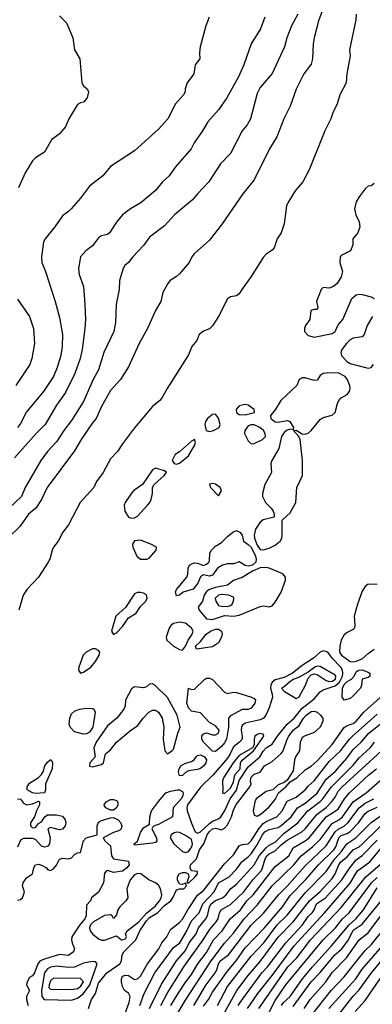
# Model space of a CAD drawing. Header units: metres. Extents: x -46681 to -43747, y -240911 to -237677.
# Tile 933 of 1056: x -44981 to -44922, y -238457 to -238292. Entities that reach past the tile are written whole.
import ezdxf

# ---------------------------------------------------------------- set-up
doc = ezdxf.new("R2010")
doc.units = ezdxf.units.M
doc.layers.add('CONTOUR_INDEX', color=1, linetype='Continuous')
doc.layers.add('CONTOUR_INTER', color=3, linetype='Continuous')

msp = doc.modelspace()

# ---------------------------------------------------------------- linework, layer by layer
at = {"layer": 'CONTOUR_INDEX'}
for points, elevation in [([(-44949.61, -238292.02), (-44950.16, -238293.52), (-44951.11, -238297.02), (-44951.25, -238298.02), (-44951.18, -238299.02), (-44951.95, -238300.02), (-44952.2, -238301.52), (-44953.28, -238303.02), (-44953.61, -238304.02), (-44953.65, -238304.52), (-44953.89, -238305.02), (-44955.22, -238306.52), (-44956.53, -238309.02), (-44958.1, -238310.75), (-44962.1, -238314.33), (-44966.1, -238316.98), (-44967.37, -238318.52), (-44969.6, -238320.26), (-44971.1, -238322.25), (-44972.66, -238324.02), (-44973.1, -238324.48), (-44974.1, -238325.2), (-44975.37, -238327.02), (-44976.98, -238329.02), (-44977.25, -238329.52), (-44977.57, -238332.02), (-44977.56, -238333.02), (-44976.95, -238334.52), (-44975.31, -238339.52), (-44974.6, -238342.19), (-44974.09, -238345.02), (-44974.15, -238347.02), (-44974.36, -238348.52), (-44974.97, -238350.52), (-44975.6, -238352.02), (-44977.27, -238354.52), (-44980.1, -238357.92), (-44981.1, -238359.89), (-44981.6, -238360.51)], 60), ([(-44922.1, -238319.83), (-44922.6, -238320.18), (-44923.1, -238320.28), (-44923.6, -238320.7), (-44924.6, -238322.02), (-44925.1, -238322.88), (-44925.38, -238324.02), (-44925.17, -238325.02), (-44924.6, -238326.2), (-44924.5, -238327.02), (-44924.85, -238328.02), (-44925.66, -238329.02), (-44925.65, -238330.02), (-44926.04, -238331.02), (-44927.6, -238331.8), (-44927.8, -238332.02), (-44927.83, -238333.02), (-44927.4, -238334.52), (-44927.6, -238335.38), (-44928.3, -238336.52), (-44928.9, -238337.02), (-44929.6, -238337.25), (-44930.6, -238337.18), (-44930.95, -238337.52), (-44931.72, -238339.52), (-44931.52, -238340.52), (-44931.6, -238340.86), (-44932.1, -238340.82), (-44932.67, -238341.02), (-44932.83, -238342.52), (-44933.58, -238343.52), (-44933.75, -238344.02), (-44933.71, -238344.52), (-44933.1, -238345.17), (-44932.1, -238345.48), (-44929.1, -238344.84), (-44928.6, -238344.49), (-44928.1, -238343.38), (-44927.33, -238342.52), (-44925.83, -238339.02), (-44925.1, -238338.41), (-44924.6, -238338.28), (-44924.1, -238338.32), (-44922.6, -238338.72), (-44922.09, -238339.02)], 55), ([(-44922.4, -238342.02), (-44923.28, -238343.52), (-44923.76, -238345.02), (-44924.1, -238345.4), (-44925.6, -238345.62), (-44926.1, -238345.92), (-44926.73, -238346.52), (-44927.5, -238347.52), (-44927.68, -238348.02), (-44927.57, -238348.52), (-44926.68, -238349.52), (-44926.1, -238349.87), (-44923.57, -238350.52), (-44923.1, -238350.61), (-44922.6, -238350.53), (-44922.23, -238350.02)], 55), ([(-44930.1, -238351.48), (-44930.6, -238351.53), (-44931.1, -238351.84), (-44931.6, -238352.63), (-44932.1, -238352.68), (-44933.6, -238352.22), (-44934.1, -238352.24), (-44934.6, -238352.51), (-44934.99, -238353.52), (-44937.66, -238356.02), (-44938.6, -238357.57), (-44939.43, -238358.52), (-44939.35, -238359.02), (-44938.6, -238359.56), (-44938.1, -238359.62), (-44936.6, -238359.34), (-44936.16, -238359.52), (-44935.58, -238360.52), (-44935.6, -238360.94), (-44936.1, -238360.8), (-44936.6, -238360.96), (-44937.1, -238361.35), (-44937.56, -238362.02), (-44938, -238364.02), (-44939.16, -238366.02), (-44939.32, -238366.52), (-44939.24, -238368.02), (-44940.32, -238370.02), (-44940.73, -238371.52), (-44940.75, -238372.02), (-44940.26, -238373.02), (-44939.27, -238374.02), (-44938.96, -238374.52), (-44938.77, -238375.02), (-44938.77, -238375.52), (-44940.6, -238375.94), (-44941.1, -238376.31), (-44941.91, -238377.52), (-44942.15, -238378.52), (-44942.07, -238379.02), (-44941.6, -238380.18), (-44941.1, -238380.87), (-44940.6, -238380.97), (-44939.6, -238380.65), (-44938.6, -238380.18), (-44937.81, -238379.52), (-44937.52, -238379.02), (-44937.43, -238378.52), (-44937.48, -238376.02), (-44936.1, -238374.78), (-44935.17, -238373.02), (-44934.99, -238370.52), (-44934.06, -238368.52), (-44934.04, -238366.02), (-44934.43, -238362.52), (-44934.68, -238362.02), (-44935.56, -238361.02), (-44935.1, -238360.99), (-44934.1, -238361.57), (-44933.6, -238361.65), (-44933.1, -238361.46), (-44932.6, -238361.02), (-44931.1, -238359.19), (-44930.6, -238358.88), (-44929.1, -238358.48), (-44928.6, -238358.02), (-44928.23, -238356.52), (-44927.99, -238356.02), (-44927.6, -238355.57), (-44926.6, -238355.02), (-44926.24, -238354.52), (-44926.13, -238354.02), (-44926.19, -238353.52), (-44926.6, -238352.46), (-44926.95, -238352.02), (-44928.1, -238351.39), (-44930.1, -238351.48)], 55), ([(-44944.6, -238356.93), (-44945.12, -238357.52), (-44945.08, -238358.02), (-44944.6, -238358.37), (-44943.6, -238358.39), (-44942.07, -238358.02), (-44942.15, -238357.52), (-44943.1, -238356.8), (-44943.6, -238356.69), (-44944.6, -238356.93)], 55), ([(-44949.1, -238358.36), (-44949.92, -238359.02), (-44950.23, -238359.52), (-44950.33, -238360.02), (-44950.12, -238361.02), (-44949.6, -238361.2), (-44948.89, -238361.02), (-44947.98, -238360.52), (-44947.77, -238360.02), (-44948.1, -238358.95), (-44948.43, -238358.52), (-44948.6, -238358.32), (-44949.1, -238358.36)], 55), ([(-44943.1, -238360.23), (-44943.68, -238361.02), (-44943.76, -238361.52), (-44943.1, -238362.76), (-44942.6, -238363.25), (-44942.1, -238363.22), (-44940.72, -238362.52), (-44940.26, -238362.02), (-44940.28, -238361.52), (-44940.58, -238361.02), (-44941.2, -238360.52), (-44942.1, -238360.11), (-44942.6, -238360.06), (-44943.1, -238360.23)], 55), ([(-44952.6, -238362.83), (-44954.6, -238364.6), (-44955.32, -238365.02), (-44955.79, -238366.02), (-44955.48, -238366.52), (-44955.1, -238366.66), (-44954.6, -238366.51), (-44953.1, -238365.26), (-44952.05, -238363.52), (-44951.91, -238363.02), (-44952.1, -238362.55), (-44952.6, -238362.83)], 55), ([(-44958.6, -238367.32), (-44959.1, -238367.61), (-44960.77, -238370.02), (-44962.18, -238371.02), (-44962.6, -238371.47), (-44963.62, -238373.02), (-44963.79, -238373.52), (-44963.7, -238374.52), (-44963.08, -238375.52), (-44962.6, -238375.66), (-44962.1, -238375.63), (-44961.6, -238375.31), (-44959.93, -238373.52), (-44959.53, -238373.02), (-44959.32, -238372.52), (-44959.07, -238371.52), (-44959.06, -238370.52), (-44958.83, -238370.02), (-44957.13, -238368.52), (-44956.73, -238368.02), (-44957.1, -238367.75), (-44958.6, -238367.32)], 55), ([(-44949.6, -238370), (-44949.41, -238370.52), (-44948.1, -238371.95), (-44947.6, -238371.1), (-44947.77, -238370.52), (-44948.6, -238369.98), (-44949.1, -238369.9), (-44949.6, -238370)], 55), ([(-44962.1, -238379.47), (-44962.4, -238380.02), (-44962.35, -238380.52), (-44961.72, -238382.02), (-44961.1, -238382.5), (-44959.96, -238382.52), (-44959.6, -238382.31), (-44958.48, -238381.02), (-44958.42, -238380.52), (-44959.37, -238380.02), (-44961.1, -238379.35), (-44962.1, -238379.47)], 55), ([(-44941.1, -238383.93), (-44942.42, -238384.52), (-44944.1, -238385.58), (-44945.6, -238386.05), (-44946.6, -238386.87), (-44948.6, -238387.23), (-44949.6, -238387.56), (-44950.1, -238387.9), (-44950.47, -238388.52), (-44950.76, -238389.52), (-44951.47, -238390.52), (-44951.31, -238391.02), (-44950.1, -238392.47), (-44949.1, -238392.59), (-44947.1, -238391.92), (-44945.6, -238392), (-44944.6, -238391.87), (-44941.1, -238390.41), (-44940.6, -238390.31), (-44939.6, -238390.45), (-44939.1, -238390.28), (-44938.6, -238389.69), (-44937.61, -238388.02), (-44936.88, -238386.02), (-44936.92, -238385.52), (-44937.31, -238385.02), (-44937.6, -238384.85), (-44939.6, -238384.02), (-44940.1, -238383.9), (-44941.1, -238383.93)], 55), ([(-44921.6, -238386.72), (-44923.1, -238386.69), (-44923.6, -238387.07), (-44924.1, -238387.86), (-44924.9, -238390.02), (-44925.44, -238392.02), (-44925.34, -238393.52), (-44925.42, -238394.02), (-44925.6, -238394.26), (-44926.6, -238394.76), (-44927.1, -238395.16), (-44927.59, -238396.02), (-44927.85, -238397.02), (-44927.89, -238398.02), (-44927.57, -238398.52), (-44926.1, -238399.59), (-44925.6, -238399.66), (-44925.1, -238399.55), (-44924.1, -238399.15), (-44923.1, -238398.24), (-44922.1, -238397.53)], 55), ([(-44962.1, -238388.28), (-44963.6, -238390.58), (-44965.19, -238392.02), (-44965.92, -238394.52), (-44965.6, -238395.06), (-44965.1, -238394.78), (-44964.1, -238393.77), (-44963.1, -238392.27), (-44961.79, -238391.52), (-44961.1, -238390.42), (-44960.18, -238389.52), (-44959.97, -238389.02), (-44960.1, -238388.45), (-44960.6, -238388.16), (-44961.1, -238388.06), (-44961.6, -238388.05), (-44962.1, -238388.28)], 55), ([(-44955.6, -238393.24), (-44955.98, -238393.52), (-44956.28, -238394.02), (-44956.79, -238395.52), (-44956.68, -238396.02), (-44955.59, -238397.02), (-44954.6, -238397.59), (-44954.1, -238397.67), (-44953.6, -238397.05), (-44953.14, -238396.02), (-44952.44, -238395.02), (-44952.32, -238394.52), (-44952.57, -238394.02), (-44953.6, -238393.2), (-44954.6, -238393.02), (-44955.6, -238393.24)], 55), ([(-44969.1, -238397.46), (-44970.13, -238398.02), (-44970.66, -238398.52), (-44971.37, -238400.52), (-44971.42, -238401.02), (-44971.1, -238401.51), (-44970.6, -238401.39), (-44969.36, -238400.52), (-44968.6, -238399.58), (-44967.97, -238398.52), (-44967.89, -238398.02), (-44968.1, -238397.73), (-44968.6, -238397.45), (-44969.1, -238397.46)], 55), ([(-44931.1, -238398.02), (-44932.24, -238399.02), (-44934.1, -238400.24), (-44935.72, -238401.52), (-44937.1, -238402.24), (-44938.6, -238402.62), (-44939.12, -238403.02), (-44939.37, -238403.52), (-44939.39, -238404.02), (-44939.1, -238405.02), (-44939.09, -238405.52), (-44939.6, -238407.3), (-44940.18, -238408.52), (-44940.57, -238409.02), (-44941.1, -238409.31), (-44943.6, -238409.86), (-44944.1, -238410.25), (-44944.25, -238410.52), (-44944.29, -238411.02), (-44944.1, -238412.02), (-44944.14, -238412.52), (-44944.56, -238413.02), (-44945.6, -238413.85), (-44946.12, -238415.02), (-44946.6, -238415.73), (-44948.99, -238418.52), (-44951.1, -238420.58), (-44953.26, -238423.52), (-44953.37, -238424.02), (-44953.32, -238424.52), (-44952.6, -238426.58), (-44951.95, -238428.02), (-44951.6, -238428.23), (-44951.1, -238428.03), (-44949.6, -238426.6), (-44949.1, -238426.25), (-44948.1, -238425.86), (-44947.71, -238425.52), (-44947.1, -238424.55), (-44946.13, -238422.52), (-44945.1, -238421.07), (-44944.6, -238419.44), (-44943.1, -238417.17), (-44941.19, -238415.52), (-44940.6, -238414.55), (-44940.1, -238413.99), (-44939.1, -238413.38), (-44938.25, -238412.02), (-44936.65, -238410.02), (-44935.43, -238409.02), (-44934.1, -238407.38), (-44932.1, -238405.83), (-44931.1, -238404.65), (-44930.6, -238404.33), (-44928.6, -238403.67), (-44927.88, -238403.02), (-44927.37, -238402.02), (-44927.33, -238401.52), (-44927.41, -238401.02), (-44927.69, -238400.52), (-44929.14, -238399.02), (-44929.82, -238398.02), (-44930.6, -238397.79), (-44931.1, -238398.02)], 55), ([(-44959.6, -238403.39), (-44960.1, -238403.84), (-44960.6, -238404), (-44962.1, -238403.79), (-44962.6, -238404.13), (-44963.56, -238406.02), (-44963.65, -238407.02), (-44963.88, -238407.52), (-44965.04, -238409.02), (-44966.6, -238410.32), (-44968.47, -238413.02), (-44968.86, -238414.02), (-44968.66, -238415.52), (-44969.51, -238416.52), (-44969.6, -238417.08), (-44969.1, -238417.15), (-44967.6, -238416.8), (-44967.26, -238416.52), (-44966.9, -238415.02), (-44966.1, -238414.34), (-44965.1, -238413.02), (-44962.7, -238411.02), (-44961.6, -238410.34), (-44960.63, -238409.02), (-44959.69, -238408.02), (-44959.1, -238407.7), (-44958.6, -238407.73), (-44958.1, -238408.04), (-44957.49, -238409.02), (-44957.17, -238410.52), (-44957.31, -238412.52), (-44957.03, -238414.52), (-44956.6, -238415), (-44955.84, -238414.52), (-44955.6, -238414.19), (-44954.85, -238411.52), (-44954.45, -238410.52), (-44954.96, -238408.52), (-44956.6, -238405.6), (-44958.6, -238403.66), (-44959.1, -238403.33), (-44959.6, -238403.39)], 55), ([(-44957.7, -238457.02), (-44956.65, -238455.02), (-44953.84, -238450.52), (-44950.61, -238446.02), (-44949.6, -238444.37), (-44948.44, -238443.02), (-44948.15, -238442.52), (-44947.92, -238441.52), (-44947.61, -238441.02), (-44946.1, -238440.13), (-44943.85, -238438.02), (-44942.36, -238436.02), (-44940.96, -238434.52), (-44940.71, -238434.02), (-44940.31, -238432.52), (-44940.01, -238432.02), (-44939.6, -238431.67), (-44938.6, -238431.2), (-44937.6, -238430.17), (-44936.6, -238429.38), (-44934.2, -238428.02), (-44933.61, -238427.52), (-44931.6, -238425.06), (-44930.1, -238423.94), (-44929.1, -238422.9), (-44928.6, -238422.25), (-44928.1, -238421.25), (-44927.47, -238420.52), (-44920.91, -238414.52)], 60), ([(-44948.23, -238457.02), (-44946.6, -238453.8), (-44942.6, -238448.75), (-44940.54, -238446.52), (-44938.28, -238443.52), (-44936.6, -238441.9), (-44933.6, -238438.19), (-44930.1, -238434.63), (-44928.69, -238432.52), (-44927.6, -238431.37), (-44926.65, -238430.02), (-44925.16, -238429.02), (-44922.6, -238426.45), (-44921.1, -238425.41)], 65), ([(-44955.6, -238428.26), (-44955.94, -238428.52), (-44956.11, -238429.02), (-44955.54, -238430.02), (-44954.1, -238431.3), (-44953.6, -238431.45), (-44953.1, -238431.29), (-44952.5, -238430.52), (-44952.39, -238430.02), (-44952.6, -238429.31), (-44953.6, -238428.6), (-44954.6, -238428.13), (-44955.1, -238428.08), (-44955.6, -238428.26)], 55), ([(-44961.6, -238434.94), (-44962.1, -238435.2), (-44962.79, -238436.02), (-44963.34, -238437.52), (-44963.22, -238439.02), (-44963.53, -238439.52), (-44964.53, -238440.52), (-44964.85, -238441.02), (-44965.1, -238441.88), (-44965.6, -238442.46), (-44965.79, -238442.02), (-44966.1, -238441.88), (-44967.1, -238441.98), (-44968.92, -238443.02), (-44969.4, -238443.52), (-44969.59, -238444.02), (-44969.49, -238444.52), (-44969.09, -238445.02), (-44968.1, -238445.87), (-44967.6, -238446.09), (-44967.1, -238446.1), (-44965.1, -238445.39), (-44964.24, -238446.02), (-44963.6, -238445.85), (-44963.42, -238445.52), (-44963.57, -238445.02), (-44963.32, -238444.52), (-44961.34, -238443.02), (-44960.1, -238441.57), (-44958.6, -238440.38), (-44957.9, -238439.52), (-44957.62, -238439.02), (-44957.52, -238438.52), (-44957.76, -238437.52), (-44958.1, -238436.89), (-44958.6, -238436.51), (-44959.71, -238436.02), (-44961.02, -238435.02), (-44961.6, -238434.94)], 55), ([(-44940.6, -238460.06), (-44938.6, -238456.16), (-44936.84, -238453.52), (-44930.64, -238446.02), (-44928.57, -238444.02), (-44927.38, -238442.52), (-44926.27, -238441.52), (-44922.57, -238436.52), (-44921.6, -238435.66)], 70), ([(-44929.67, -238457.52), (-44925.19, -238452.52), (-44924.1, -238450.95), (-44920.71, -238447.02)], 75), ([(-44970.6, -238449.91), (-44972.1, -238450.6), (-44973.1, -238450.63), (-44975.1, -238450.45), (-44976.1, -238450.62), (-44976.6, -238450.86), (-44977.11, -238451.52), (-44977.57, -238454.52), (-44977.56, -238455.52), (-44977.14, -238456.02), (-44972.6, -238456.1), (-44971.6, -238455.75), (-44970.6, -238455.01), (-44969.54, -238453.52), (-44968.32, -238450.02), (-44968.6, -238449.71), (-44969.1, -238449.68), (-44970.6, -238449.91)], 55)]:
    msp.add_lwpolyline(points, dxfattribs=dict(at, elevation=elevation))
at = {"layer": 'CONTOUR_INTER'}
for points, elevation in [([(-44930.77, -238291.02), (-44931.34, -238292.52), (-44932.11, -238295.52), (-44932.29, -238296.52), (-44932.4, -238299.02), (-44932.6, -238299.87), (-44933.85, -238301.52), (-44935.1, -238304.07), (-44936.1, -238306.92), (-44937.19, -238309.02), (-44938.32, -238312.02), (-44939.57, -238314.02), (-44942.1, -238319.19), (-44944.02, -238321.52), (-44947.44, -238326.52), (-44949.6, -238329.24), (-44952.12, -238331.52), (-44952.52, -238332.02), (-44952.94, -238333.02), (-44954.6, -238334.86), (-44955.1, -238335.35), (-44956.13, -238336.02), (-44956.55, -238336.52), (-44957.34, -238338.02), (-44957.67, -238339.52), (-44958.6, -238341.02), (-44959.92, -238344.02), (-44961.32, -238346.52), (-44963.1, -238350.42), (-44964.41, -238352.52), (-44966.1, -238354.35), (-44967.61, -238357.02), (-44968.46, -238359.02), (-44969.1, -238359.75), (-44970.98, -238362.52), (-44972.1, -238364.42), (-44976.65, -238370.52), (-44977.6, -238372.52), (-44978.55, -238374.02), (-44979.76, -238375.02), (-44981.13, -238377.02), (-44983.18, -238379.02)], 57), ([(-44934.86, -238291.52), (-44935.92, -238293.52), (-44936.7, -238295.52), (-44937.08, -238297.02), (-44939.1, -238301.44), (-44941.1, -238303.76), (-44941.6, -238304.81), (-44942.73, -238309.02), (-44943.27, -238310.02), (-44944.14, -238311.02), (-44946.1, -238314.79), (-44947.72, -238316.52), (-44949.68, -238319.52), (-44951.6, -238321.51), (-44952.39, -238322.52), (-44955.39, -238325.02), (-44957.1, -238326.89), (-44959.6, -238328.76), (-44960.6, -238330.14), (-44962.35, -238332.02), (-44963.1, -238332.99), (-44963.69, -238333.52), (-44963.99, -238334.02), (-44964.58, -238336.02), (-44964.62, -238337.52), (-44965.15, -238340.02), (-44965.24, -238343.02), (-44965.53, -238344.52), (-44967.17, -238348.02), (-44968.1, -238350.9), (-44968.96, -238352.52), (-44970.6, -238356.21), (-44972.6, -238359.34), (-44973.88, -238361.02), (-44975.1, -238362.91), (-44976.6, -238364.55), (-44977.69, -238366.02), (-44980.3, -238370.52), (-44980.9, -238372.02), (-44982.98, -238374.02)], 58), ([(-44940.34, -238292.02), (-44941.07, -238294.02), (-44942.6, -238296.48), (-44943.84, -238300.02), (-44944.75, -238302.02), (-44946.7, -238305.52), (-44948.08, -238307.52), (-44949.87, -238309.52), (-44950.73, -238311.02), (-44952.15, -238313.02), (-44952.65, -238314.02), (-44955.22, -238317.02), (-44956.28, -238318.52), (-44957.4, -238319.52), (-44958.6, -238321), (-44961.02, -238323.02), (-44962.77, -238324.02), (-44964.08, -238325.02), (-44965.1, -238326.24), (-44966.23, -238328.02), (-44966.6, -238328.33), (-44967.6, -238328.57), (-44968.1, -238328.86), (-44969.1, -238330.22), (-44970.18, -238331.02), (-44971.09, -238332.02), (-44971.44, -238334.02), (-44971.3, -238335.02), (-44970.61, -238337.02), (-44970.34, -238340.02), (-44970.26, -238342.52), (-44970.39, -238344.02), (-44970.83, -238347.52), (-44971.15, -238349.02), (-44972.05, -238351.52), (-44973.6, -238354.69), (-44975.1, -238356.8), (-44976.97, -238360.02), (-44978.49, -238361.52), (-44982.1, -238365.59)], 59), ([(-44974.6, -238291.84), (-44973.41, -238293.02), (-44972.36, -238295.52), (-44972.11, -238297.52), (-44971.22, -238299.02), (-44970.89, -238303.02), (-44970.56, -238303.52), (-44970, -238304.02), (-44969.75, -238304.52), (-44969.98, -238305.52), (-44970.6, -238306.23), (-44971.1, -238306.35), (-44971.6, -238306.65), (-44973.06, -238309.02), (-44973.6, -238310.33), (-44974.6, -238311.5), (-44975.94, -238312.52), (-44977.1, -238314.56), (-44978.6, -238315.52), (-44979.1, -238316.05), (-44980.3, -238318.02), (-44981.45, -238320.52)], 61), ([(-44925.13, -238291.52), (-44925.16, -238292.52), (-44926.22, -238297.52), (-44926.09, -238298.52), (-44926.69, -238301.52), (-44926.76, -238303.02), (-44927.85, -238305.02), (-44928.3, -238306.52), (-44929.03, -238308.02), (-44929.34, -238309.02), (-44930.35, -238311.02), (-44932.96, -238317.52), (-44933.99, -238319.52), (-44935.28, -238321.02), (-44936.52, -238323.02), (-44936.72, -238323.52), (-44937.1, -238326.52), (-44937.65, -238328.02), (-44938.28, -238329.02), (-44938.79, -238330.52), (-44939.1, -238330.94), (-44940.1, -238331.61), (-44940.6, -238332.15), (-44942.6, -238335.35), (-44944.21, -238337.52), (-44944.6, -238338.23), (-44945.1, -238338.56), (-44946.1, -238338.72), (-44946.6, -238339.03), (-44948.09, -238342.02), (-44949.1, -238343.58), (-44949.6, -238344.05), (-44950.6, -238344.47), (-44951.3, -238345.02), (-44951.67, -238346.02), (-44952.5, -238347.02), (-44953.1, -238348.39), (-44956.66, -238354.02), (-44957.45, -238355.52), (-44957.83, -238356.02), (-44959.07, -238357.02), (-44962.1, -238360.58), (-44964.1, -238363.24), (-44964.91, -238364.52), (-44966.1, -238365.75), (-44967.32, -238368.02), (-44968.42, -238369.52), (-44968.87, -238370.52), (-44971.13, -238373.02), (-44973.1, -238376.76), (-44974.04, -238378.02), (-44974.79, -238379.52), (-44975.6, -238380.52), (-44975.84, -238381.02), (-44976.19, -238382.52), (-44976.47, -238383.02), (-44978.1, -238385.49), (-44979.98, -238387.52), (-44980.67, -238388.52), (-44981.39, -238391.02)], 56), ([(-44981.6, -238339.14), (-44979.6, -238342.03), (-44978.9, -238344.02), (-44978.75, -238346.52), (-44979.19, -238349.02), (-44979.56, -238350.02), (-44981.87, -238353.52)], 61), ([(-44945.67, -238378.02), (-44945.1, -238377.74), (-44944.5, -238378.02), (-44944.14, -238378.52), (-44943.91, -238379.52), (-44943.1, -238380.03), (-44942.6, -238380.53), (-44941.9, -238382.02), (-44941.77, -238382.52), (-44941.86, -238383.02), (-44942.42, -238383.52), (-44943.1, -238383.69), (-44943.6, -238383.56), (-44944.6, -238382.95), (-44945.6, -238383.3), (-44946.6, -238383.3), (-44947.43, -238383.52), (-44948.26, -238384.02), (-44949.1, -238385.17), (-44949.6, -238385.35), (-44950.6, -238385.13), (-44951.1, -238385.46), (-44951.52, -238386.52), (-44952.32, -238387.52), (-44953.96, -238388.02), (-44954.6, -238388.52), (-44955.1, -238388.61), (-44955.24, -238388.02), (-44955.1, -238387.56), (-44953.36, -238385.52), (-44953.19, -238385.02), (-44953.15, -238384.02), (-44952.89, -238383.52), (-44952.6, -238383.28), (-44952.1, -238383.14), (-44951.6, -238383.17), (-44950.6, -238383.57), (-44950.1, -238383.35), (-44949.69, -238383.02), (-44949.6, -238382.77), (-44949.53, -238381.52), (-44949.26, -238381.02), (-44948.6, -238380.33), (-44947.6, -238379.73), (-44946.6, -238378.73), (-44945.67, -238378.02)], 56), ([(-44948.1, -238388.5), (-44948.62, -238389.02), (-44948.51, -238389.52), (-44948.1, -238390.22), (-44947.6, -238390.36), (-44946.6, -238390.38), (-44946.1, -238390.26), (-44945.79, -238390.02), (-44945.55, -238389.52), (-44945.5, -238389.02), (-44945.6, -238388.86), (-44946.43, -238388.52), (-44947.6, -238388.42), (-44948.1, -238388.5)], 54), ([(-44949.43, -238394.52), (-44948.6, -238394.21), (-44948.1, -238394.2), (-44947.6, -238394.52), (-44947.44, -238395.02), (-44947.56, -238395.52), (-44948.1, -238396.47), (-44949.1, -238397.14), (-44951.72, -238397.52), (-44951.92, -238397.02), (-44951.1, -238396.23), (-44950.12, -238395.02), (-44949.43, -238394.52)], 56), ([(-44931.6, -238400.39), (-44932, -238400.52), (-44933.1, -238401.36), (-44934.6, -238402.22), (-44935.6, -238402.58), (-44936.25, -238403.02), (-44937.1, -238403.83), (-44937.57, -238404.02), (-44937.15, -238404.52), (-44935.1, -238405.77), (-44934.6, -238405.47), (-44933.56, -238403.52), (-44933.1, -238402.34), (-44932.6, -238401.83), (-44932.1, -238401.66), (-44931.6, -238401.76), (-44930.1, -238402.77), (-44929.6, -238402.94), (-44929.1, -238402.85), (-44928.57, -238402.52), (-44928.51, -238402.02), (-44928.6, -238401.84), (-44931.1, -238400.43), (-44931.6, -238400.39)], 54), ([(-44924.75, -238401.02), (-44924.1, -238401), (-44923.1, -238401.38), (-44922.83, -238401.52), (-44922.81, -238402.02), (-44923.1, -238402.26), (-44924.12, -238402.52), (-44924.22, -238403.52), (-44924.41, -238404.02), (-44925.6, -238405.33), (-44926.1, -238405.75), (-44927.12, -238406.02), (-44927.46, -238405.52), (-44927.4, -238404.02), (-44927.1, -238403.43), (-44926.6, -238402.94), (-44925.91, -238402.52), (-44925.46, -238402.02), (-44925.1, -238401.32), (-44924.75, -238401.02)], 56), ([(-44950.36, -238402.52), (-44950.1, -238402.38), (-44949.6, -238402.38), (-44949.1, -238402.57), (-44947.1, -238404.71), (-44946.6, -238404.9), (-44945.6, -238404.73), (-44945.1, -238404.78), (-44942.57, -238405.52), (-44942.1, -238405.74), (-44941.89, -238406.02), (-44941.99, -238406.52), (-44942.6, -238407.37), (-44943.1, -238407.61), (-44944.1, -238407.61), (-44946.1, -238408.64), (-44946.39, -238409.02), (-44946.39, -238410.52), (-44946.74, -238412.52), (-44947.1, -238413.18), (-44947.6, -238413.76), (-44948.6, -238414.59), (-44949.1, -238414.56), (-44950.58, -238413.02), (-44950.84, -238412.52), (-44950.84, -238412.02), (-44950.6, -238411.63), (-44950.1, -238411.51), (-44949.1, -238411.84), (-44948.6, -238411.81), (-44948.07, -238411.52), (-44947.95, -238411.02), (-44948.6, -238410.33), (-44949.6, -238409.74), (-44951.1, -238408.15), (-44952.6, -238407.86), (-44953.1, -238407.33), (-44953.33, -238406.52), (-44953.1, -238404.05), (-44952.6, -238404.23), (-44952.1, -238404.2), (-44950.36, -238402.52)], 56), ([(-44969.78, -238457.52), (-44969.24, -238456.02), (-44968.6, -238455.02), (-44968.1, -238453.25), (-44966.72, -238451.52), (-44964.51, -238450.02), (-44964.26, -238449.52), (-44964.15, -238448.52), (-44963.88, -238448.02), (-44961.88, -238446.02), (-44961.19, -238444.52), (-44960.1, -238442.87), (-44959.6, -238442.31), (-44958.25, -238441.52), (-44957.1, -238440.32), (-44956.04, -238439.52), (-44955.68, -238439.02), (-44955.1, -238437.7), (-44954.6, -238437.51), (-44953.87, -238437.52), (-44953.4, -238437.02), (-44953.6, -238436.59), (-44954.1, -238436.8), (-44954.6, -238436.72), (-44954.92, -238436.02), (-44954.9, -238435.52), (-44954.65, -238435.02), (-44954.1, -238434.79), (-44953.6, -238434.81), (-44953.13, -238435.02), (-44953.03, -238435.52), (-44953.33, -238436.52), (-44953.1, -238436.57), (-44951.97, -238435.52), (-44951.58, -238435.02), (-44951.6, -238434.61), (-44952.6, -238434.5), (-44952.81, -238434.02), (-44952.74, -238433.52), (-44951.73, -238432.52), (-44951.25, -238431.02), (-44950.52, -238430.02), (-44949.97, -238428.52), (-44949.6, -238427.94), (-44949.1, -238427.5), (-44948.6, -238427.39), (-44947.6, -238427.67), (-44947.1, -238427.42), (-44946.6, -238426.82), (-44945.88, -238425.52), (-44945.6, -238424.35), (-44945.1, -238423.37), (-44942.87, -238420.52), (-44942.64, -238420.02), (-44942.71, -238419.52), (-44942.6, -238418.88), (-44942.1, -238418.41), (-44941.1, -238418.06), (-44940.39, -238417.02), (-44939.1, -238416.26), (-44937.6, -238414.94), (-44937.3, -238414.52), (-44936.63, -238412.52), (-44936.32, -238412.02), (-44935.6, -238411.06), (-44934.6, -238410.29), (-44933.88, -238409.02), (-44933.45, -238408.52), (-44932.6, -238407.93), (-44932.1, -238407.85), (-44931.6, -238408.03), (-44931.05, -238408.52), (-44930.69, -238409.02), (-44930.67, -238409.52), (-44931.1, -238410.52), (-44932.1, -238411.44), (-44933.6, -238411.97), (-44934.1, -238412.27), (-44934.24, -238412.52), (-44934.44, -238413.02), (-44934.56, -238414.52), (-44935.24, -238415.52), (-44935.41, -238416.02), (-44935.6, -238417.81), (-44936.6, -238419.38), (-44937.1, -238419.77), (-44938.1, -238420.15), (-44939.04, -238421.02), (-44940.1, -238421.29), (-44941.8, -238422.52), (-44942.03, -238423.02), (-44942.29, -238424.52), (-44942.1, -238425.25), (-44941.6, -238425.37), (-44940.94, -238425.02), (-44939.6, -238423.84), (-44938.6, -238422.59), (-44938.05, -238421.52), (-44936.84, -238420.52), (-44936.1, -238419.68), (-44934.99, -238419.02), (-44933.6, -238417.68), (-44932.6, -238417.06), (-44931.6, -238416.18), (-44929.1, -238413.42), (-44927.1, -238410.58), (-44926.6, -238410.27), (-44925.6, -238409.95), (-44925.1, -238409.56), (-44923.82, -238408.02), (-44921.1, -238405.6)], 56), ([(-44971.27, -238407.52), (-44970.1, -238407.38), (-44969.1, -238407.43), (-44968.86, -238407.52), (-44968.65, -238408.02), (-44969.05, -238410.52), (-44969.6, -238411.39), (-44970.1, -238411.68), (-44970.6, -238411.73), (-44972.1, -238411.31), (-44972.8, -238410.52), (-44972.95, -238410.02), (-44972.88, -238409.02), (-44972.6, -238408.34), (-44972.1, -238407.87), (-44971.27, -238407.52)], 56), ([(-44963.6, -238458.18), (-44962.97, -238456.52), (-44962.8, -238455.52), (-44963.1, -238454.96), (-44963.73, -238454.52), (-44964.1, -238453.81), (-44964.27, -238453.02), (-44964.27, -238452.52), (-44964.1, -238452.11), (-44963.6, -238451.92), (-44963.1, -238452.01), (-44962.1, -238452.63), (-44961.6, -238452.53), (-44961.1, -238452.11), (-44959.92, -238450.02), (-44958.05, -238447.52), (-44957.54, -238446.52), (-44956.67, -238445.52), (-44956.1, -238444.33), (-44954.6, -238443.16), (-44954.1, -238442.61), (-44953.21, -238441.02), (-44951.6, -238438.57), (-44950.6, -238437.78), (-44947.1, -238433.36), (-44945.6, -238431.86), (-44944.6, -238430.35), (-44944.1, -238430.13), (-44943.1, -238430), (-44942.6, -238429.53), (-44941.36, -238427.52), (-44940.6, -238426.64), (-44940.1, -238426.3), (-44938.33, -238425.52), (-44937.48, -238424.52), (-44936.6, -238422.89), (-44935.1, -238422.21), (-44933.6, -238421.02), (-44933.1, -238420.38), (-44932.1, -238419.51), (-44929.6, -238416.29), (-44927.73, -238414.52), (-44926.25, -238412.52), (-44925.73, -238412.02), (-44921.6, -238408.39)], 57), ([(-44961.2, -238457.02), (-44960.45, -238455.02), (-44958.69, -238451.52), (-44955.6, -238447.34), (-44954.54, -238446.52), (-44953.35, -238444.52), (-44952.6, -238442.84), (-44951.31, -238441.52), (-44950.71, -238440.02), (-44948.81, -238438.02), (-44948.06, -238436.52), (-44946.31, -238435.52), (-44945.1, -238434.22), (-44944.2, -238433.02), (-44943.1, -238432.21), (-44942.6, -238431.68), (-44941.6, -238430.2), (-44940.76, -238428.52), (-44940.34, -238428.02), (-44939.6, -238427.61), (-44938.1, -238427.28), (-44937.6, -238426.97), (-44935.98, -238425.52), (-44934.91, -238424.02), (-44933.6, -238423.22), (-44931.6, -238421.58), (-44930.1, -238419.23), (-44928.6, -238417.94), (-44926.6, -238415.66), (-44925.6, -238414.27), (-44924.28, -238413.02), (-44923.03, -238411.52), (-44921.1, -238410.06)], 58), ([(-44941.6, -238411.75), (-44941.99, -238412.02), (-44942.12, -238412.52), (-44942.13, -238413.52), (-44942.38, -238414.02), (-44944.6, -238415.25), (-44945.65, -238416.52), (-44947.25, -238419.02), (-44947.42, -238419.52), (-44947.34, -238421.02), (-44947.42, -238421.52), (-44947.1, -238421.62), (-44946.1, -238420.7), (-44945.6, -238419.68), (-44945.36, -238418.52), (-44944.48, -238417.52), (-44944.38, -238416.52), (-44944.1, -238416.04), (-44942.25, -238414.52), (-44940.5, -238412.02), (-44940.6, -238411.73), (-44941.1, -238411.6), (-44941.6, -238411.75)], 54), ([(-44959.6, -238457.52), (-44957.6, -238453.42), (-44955.07, -238449.52), (-44953.6, -238447.82), (-44952.94, -238446.52), (-44951.82, -238445.02), (-44951.41, -238444.02), (-44950.2, -238442.52), (-44949.93, -238442.02), (-44949.6, -238440.52), (-44949.31, -238440.02), (-44948.6, -238439.49), (-44947.42, -238439.02), (-44946.81, -238438.52), (-44946.1, -238437.53), (-44945.1, -238436.73), (-44942.13, -238433.52), (-44941.28, -238432.02), (-44940.1, -238430.68), (-44939.6, -238430.24), (-44938.6, -238429.73), (-44937.1, -238428.25), (-44934.84, -238426.52), (-44933.19, -238424.52), (-44931.1, -238422.95), (-44930.66, -238422.52), (-44929.21, -238420.52), (-44925.6, -238416.88), (-44924.6, -238415.64), (-44922.8, -238414.02), (-44922.05, -238413.02)], 59), ([(-44951.8, -238415.52), (-44951.6, -238415.25), (-44951.1, -238415.18), (-44950.39, -238415.52), (-44950.08, -238416.02), (-44950.19, -238416.52), (-44950.53, -238417.02), (-44951.1, -238417.44), (-44951.6, -238417.63), (-44953.1, -238417.82), (-44953.6, -238418.11), (-44954.1, -238418.62), (-44954.6, -238418.68), (-44954.72, -238418.02), (-44954.64, -238417.52), (-44954.34, -238417.02), (-44953.6, -238416.53), (-44952.6, -238416.27), (-44952.14, -238416.02), (-44951.8, -238415.52)], 56), ([(-44976.12, -238416.02), (-44976, -238416.02), (-44975.77, -238416.52), (-44975.84, -238417.52), (-44976.95, -238420.02), (-44976.93, -238421.02), (-44977.07, -238421.52), (-44978.6, -238421.6), (-44979.1, -238421.48), (-44979.99, -238421.02), (-44979.98, -238420.52), (-44979.6, -238419.89), (-44978.1, -238418.97), (-44977.6, -238418.43), (-44977.3, -238418.02), (-44977.05, -238417.02), (-44976.6, -238416.38), (-44976.12, -238416.02)], 56), ([(-44956.01, -238457.02), (-44954.79, -238455.02), (-44953.52, -238453.02), (-44952.6, -238451.84), (-44951.51, -238450.02), (-44950.1, -238448.16), (-44948.91, -238446.02), (-44947.49, -238444.52), (-44946.14, -238442.52), (-44944.43, -238441.02), (-44943.36, -238439.52), (-44942.29, -238438.52), (-44938.6, -238433.8), (-44936.37, -238432.02), (-44935.6, -238430.68), (-44933.6, -238429.52), (-44932.98, -238429.02), (-44930.1, -238425.52), (-44928.1, -238424.21), (-44927.04, -238422.52), (-44926.21, -238421.52), (-44922.98, -238418.52), (-44921.74, -238417.52)], 61), ([(-44955.28, -238459.02), (-44953.6, -238456.09), (-44949.31, -238449.52), (-44947.1, -238446.6), (-44945.6, -238444.95), (-44943.78, -238442.52), (-44941.6, -238440.25), (-44939.1, -238437.01), (-44935.49, -238433.52), (-44934.28, -238432.02), (-44932.39, -238430.52), (-44931.1, -238429.31), (-44929.1, -238426.61), (-44928.01, -238426.02), (-44927.39, -238425.52), (-44925.59, -238423.02), (-44923.47, -238421.52), (-44921.1, -238419.43)], 62), ([(-44954.94, -238421.02), (-44954.6, -238421.01), (-44954.1, -238421.29), (-44953.97, -238421.52), (-44954, -238422.02), (-44954.28, -238422.52), (-44955.62, -238424.02), (-44955.75, -238425.52), (-44958.1, -238426.8), (-44958.83, -238427.02), (-44959.1, -238427.28), (-44959.18, -238427.52), (-44958.44, -238429.02), (-44958.35, -238429.52), (-44958.6, -238429.8), (-44959.1, -238429.9), (-44962.1, -238430.23), (-44962.15, -238430.02), (-44961.6, -238429.56), (-44961.1, -238428.15), (-44960.6, -238427.36), (-44959.6, -238426.76), (-44959.52, -238425.52), (-44959.25, -238424.52), (-44958.1, -238422.95), (-44956.83, -238421.52), (-44956.1, -238421.22), (-44954.94, -238421.02)], 56), ([(-44981.6, -238422.49), (-44981.1, -238422.56), (-44980.6, -238423.22), (-44980.1, -238423.48), (-44979.1, -238423.35), (-44978.1, -238422.87), (-44977.94, -238423.02), (-44977.91, -238423.52), (-44978.45, -238424.52), (-44978.77, -238425.52), (-44979.45, -238426.52), (-44979.41, -238427.02), (-44979.1, -238427.37), (-44978.6, -238427.31), (-44978.1, -238426.61), (-44977.6, -238426.37), (-44977.06, -238425.52), (-44976.6, -238425.18), (-44975.1, -238425.15), (-44974.1, -238425.4), (-44973.63, -238426.02), (-44973.54, -238426.52), (-44973.62, -238427.02), (-44974.1, -238427.57), (-44974.6, -238427.69), (-44976.1, -238427.31), (-44976.53, -238427.52), (-44976.13, -238429.02), (-44976.26, -238430.02), (-44976.6, -238430.47), (-44977.1, -238430.57), (-44977.6, -238430.39), (-44978.6, -238429.3), (-44979.1, -238429.15), (-44980.6, -238429.12), (-44981.1, -238429.38), (-44981.6, -238430.57)], 56), ([(-44966.82, -238423.02), (-44966.1, -238422.59), (-44965.6, -238422.59), (-44965.1, -238422.77), (-44964.86, -238423.02), (-44964.88, -238423.52), (-44965.1, -238423.98), (-44965.6, -238424.38), (-44966.1, -238424.4), (-44966.87, -238424.02), (-44967.1, -238423.69), (-44967.16, -238423.52), (-44966.82, -238423.02)], 56), ([(-44952.16, -238457.02), (-44950.14, -238453.52), (-44948.62, -238451.52), (-44948.35, -238451.02), (-44948.07, -238450.02), (-44947.77, -238449.52), (-44946.38, -238448.52), (-44942.6, -238443.57), (-44940.51, -238441.52), (-44938.05, -238438.52), (-44936.6, -238437.07), (-44933.6, -238433.66), (-44930.1, -238430.34), (-44928.6, -238427.99), (-44928.1, -238427.55), (-44927.1, -238427.06), (-44926.5, -238426.52), (-44924.6, -238424), (-44923.6, -238423.22), (-44922.18, -238422.52)], 63), ([(-44950.6, -238457.12), (-44949.75, -238456.02), (-44949.1, -238454.75), (-44946.6, -238451.24), (-44945.12, -238449.52), (-44943.6, -238447.38), (-44940.42, -238444.02), (-44937.41, -238440.52), (-44936.1, -238438.62), (-44933.57, -238436.02), (-44931.37, -238433.52), (-44928.86, -238431.02), (-44928.52, -238430.52), (-44927.99, -238429.02), (-44927.6, -238428.64), (-44926.6, -238428.29), (-44926.1, -238427.97), (-44924.71, -238426.52), (-44923.6, -238424.94), (-44923.1, -238424.56), (-44921.6, -238423.91)], 64), ([(-44981.6, -238439.44), (-44981.1, -238439.28), (-44980.77, -238439.02), (-44980.44, -238438.02), (-44980.75, -238437.02), (-44980.64, -238436.52), (-44980.1, -238435.69), (-44979.09, -238435.02), (-44978.86, -238434.02), (-44978.6, -238433.53), (-44978.1, -238433.41), (-44977.6, -238433.57), (-44976.78, -238434.02), (-44976.6, -238434.31), (-44976.1, -238434.45), (-44975.6, -238434.16), (-44975.1, -238433.6), (-44974.6, -238432.58), (-44974.1, -238432.43), (-44973.1, -238432.5), (-44972.6, -238432.34), (-44972.1, -238431.79), (-44971.6, -238431.54), (-44971.1, -238431.48), (-44970.58, -238429.52), (-44970.13, -238429.02), (-44968.29, -238428.52), (-44968.31, -238427.02), (-44968.1, -238426.39), (-44967.6, -238426.1), (-44966.1, -238425.66), (-44965.6, -238425.62), (-44964.81, -238426.02), (-44964.38, -238426.52), (-44964.22, -238427.02), (-44964.31, -238427.52), (-44964.6, -238427.78), (-44965.6, -238428.11), (-44967.28, -238429.02), (-44967.03, -238429.52), (-44966.1, -238430.35), (-44965.91, -238432.02), (-44965.6, -238432.54), (-44963.1, -238432.91), (-44962.99, -238433.52), (-44963.37, -238434.02), (-44964.1, -238434.55), (-44965.6, -238434.78), (-44966.6, -238434.47), (-44966.77, -238434.52), (-44967.1, -238434.93), (-44967.24, -238436.52), (-44968.1, -238438.08), (-44969.23, -238439.02), (-44969.4, -238439.52), (-44970.1, -238440.24), (-44970.15, -238442.02), (-44970.37, -238442.52), (-44971.21, -238443.52), (-44972.51, -238445.52), (-44972.58, -238446.02), (-44972.49, -238446.52), (-44972.08, -238447.52), (-44972.26, -238448.02), (-44973.1, -238448.63), (-44974.6, -238448.49), (-44977.1, -238449.26), (-44977.79, -238449.52), (-44978.22, -238450.02), (-44978.75, -238451.52), (-44979.1, -238452.07), (-44979.6, -238452.3), (-44979.99, -238453.02), (-44980.07, -238453.52), (-44979.6, -238454.52), (-44980.07, -238455.52), (-44980.12, -238456.02), (-44979.83, -238457.02)], 56), ([(-44947.24, -238458.52), (-44945, -238454.52), (-44943.1, -238451.97), (-44941.1, -238449.64), (-44938.1, -238445.58), (-44935.62, -238443.02), (-44932.9, -238439.52), (-44931.1, -238437.98), (-44929.1, -238435.78), (-44928.6, -238435.02), (-44928, -238433.52), (-44927.68, -238433.02), (-44926.6, -238432.2), (-44925.63, -238431.02), (-44924.6, -238430.52), (-44924.1, -238430.07), (-44921.1, -238427.13)], 66), ([(-44944.81, -238457.02), (-44944.47, -238456.52), (-44940.84, -238451.52), (-44939.88, -238450.52), (-44936.84, -238446.52), (-44934.08, -238443.52), (-44933.1, -238442.17), (-44932.47, -238441.52), (-44932.1, -238441.02), (-44931.75, -238440.02), (-44930.24, -238439.02), (-44929.76, -238438.52), (-44927.5, -238436.02), (-44926.2, -238434.02), (-44925.1, -238432.68), (-44924.1, -238431.98), (-44921.6, -238429.41)], 67), ([(-44943.24, -238457.52), (-44941.53, -238455.02), (-44939.1, -238451.98), (-44935.45, -238447.02), (-44930.39, -238441.52), (-44926.1, -238436.56), (-44924.88, -238434.52), (-44922.83, -238433.02), (-44920.1, -238429.72)], 68), ([(-44941.33, -238457.52), (-44936.49, -238450.52), (-44935.02, -238449.02), (-44932.75, -238446.02), (-44927.6, -238440.64), (-44923.49, -238435.52), (-44921.1, -238433.47)], 69), ([(-44937.57, -238457.02), (-44937.23, -238456.52), (-44936.13, -238455.52), (-44934.08, -238452.52), (-44932.42, -238450.52), (-44929.23, -238447.02), (-44926.27, -238443.52), (-44925.19, -238442.52), (-44923.9, -238441.02), (-44921.6, -238437.37)], 71), ([(-44935.6, -238457.16), (-44932.62, -238453.02), (-44931.1, -238451.5), (-44928.66, -238448.52), (-44927.49, -238447.52), (-44926.38, -238446.02), (-44925.6, -238444.45), (-44924.1, -238443.44), (-44920.1, -238438.53)], 72), ([(-44933.81, -238457.52), (-44932.78, -238456.02), (-44930.15, -238453.02), (-44929.1, -238451.48), (-44926.75, -238449.02), (-44924.6, -238446.06), (-44923.1, -238444.87), (-44921, -238442.02)], 73), ([(-44932.43, -238458.52), (-44929.28, -238454.52), (-44927.1, -238452.2), (-44925.02, -238449.52), (-44923.6, -238447.83), (-44922.6, -238446.85), (-44920.36, -238444.02)], 74), ([(-44928.03, -238458.52), (-44925.6, -238455.42), (-44924.6, -238454.37), (-44922.56, -238451.52), (-44920.53, -238449.02)], 76), ([(-44925.3, -238458.02), (-44923.6, -238456.15), (-44920.47, -238451.52)], 77), ([(-44975.6, -238452.42), (-44976.1, -238452.86), (-44976.31, -238453.52), (-44976.37, -238454.02), (-44976.1, -238454.27), (-44972.6, -238454.31), (-44971.6, -238454.17), (-44971.1, -238453.85), (-44970.61, -238453.02), (-44971.1, -238452.51), (-44975.6, -238452.42)], 54)]:
    msp.add_lwpolyline(points, dxfattribs=dict(at, elevation=elevation))

doc.saveas('drawing.dxf')
